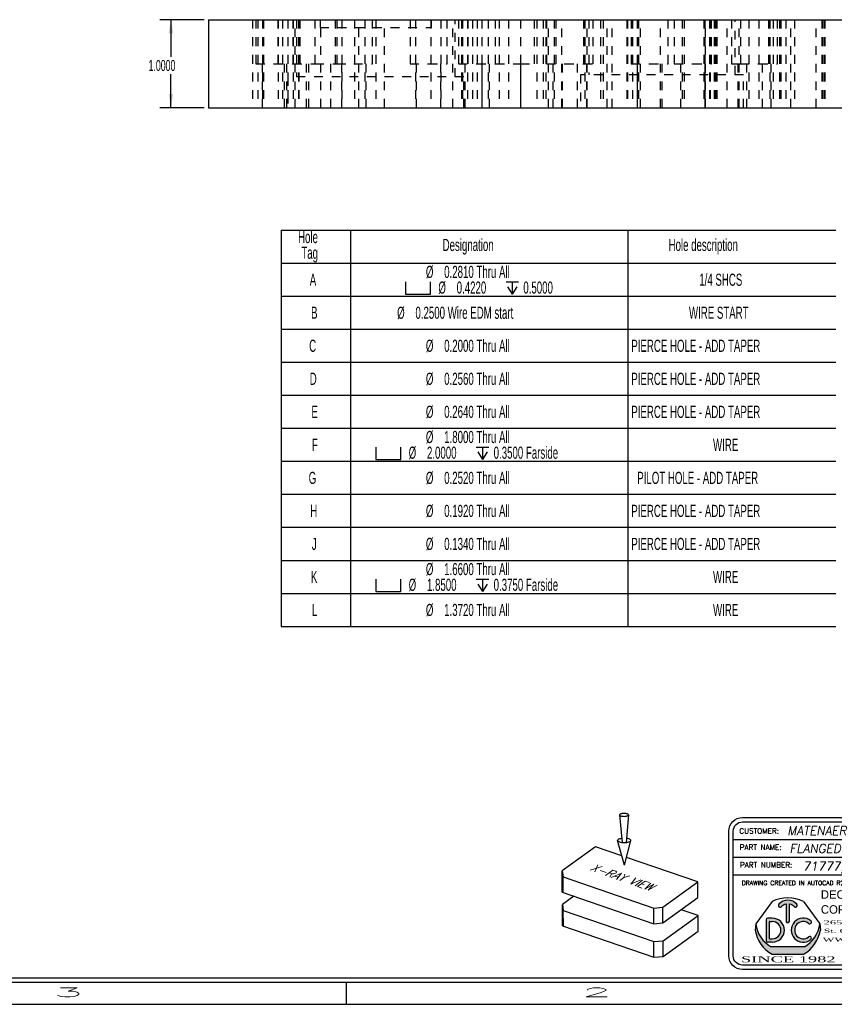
# Model space of a CAD drawing. Header units: inches. Extents: x 220 to 877, y 4 to 174.
# Tile 384 of 656: x 469 to 478, y 38 to 49. Entities that reach past the tile are written whole.
import ezdxf
from ezdxf.enums import TextEntityAlignment as Align

# ---------------------------------------------------------------- set-up
doc = ezdxf.new("R2010")
doc.units = ezdxf.units.IN
doc.header["$LTSCALE"] = 0.5
doc.header["$MEASUREMENT"] = 0
doc.linetypes.add('HIDDEN', pattern=[0.22499999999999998, 0.15, -0.075])
for name, color, linetype in [('BORDER', 7, 'Continuous'), ('DSS-M-S', 53, 'Continuous'), ('DST-M-S', 53, 'Continuous'), ('SID-M-D', 42, 'Continuous'), ('SID-M-H', 4, 'HIDDEN'), ('SID-M-S', 105, 'Continuous')]:
    doc.layers.add(name, color=color, linetype=linetype)
doc.styles.add('DARREN', font='dutchi.ttf')
doc.styles.add('PTI', font='romand.shx', dxfattribs={"oblique": 10})
doc.styles.add('R', font='ROMAND.SHX')
doc.styles.add('ROMANS', font='ROMANS.shx', dxfattribs={"height": 0.125})
doc.styles.add('S', font='romans.shx')
doc.styles.add('SLDTEXTSTYLE0', font='TXT', dxfattribs={"width": 0.5957446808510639})
doc.styles.add('TITTLE', font='vinet.ttf')

# ---------------------------------------------------------------- blocks, each defined once
blk = doc.blocks.new('*U9')
at = {"layer": 'SID-M-S'}
for p, q in [((-34.00000000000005, -0.2500000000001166), (-1.13242748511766e-14, -0.2499999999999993)), ((-34.00000000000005, -0.3000000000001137), (-1.13242748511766e-14, -0.3)), ((-10.99999999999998, -0.3000000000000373), (-10.99999999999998, -0.5500000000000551)), ((-34.00000000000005, -0.550000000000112), (2.886579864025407e-15, -0.55))]:
    blk.add_line(p, q, dxfattribs=at)
at = {"layer": 'SID-M-D', "style": 'R', "width": 4}
for s, p in [('3', (-14.32745556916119, -0.4642842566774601)), ('2', (-8.327455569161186, -0.4642842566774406))]:
    blk.add_text(s, height=0.09999999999, dxfattribs=at).set_placement(p)
blk = doc.blocks.new('JM_TITTLE_BOX_SID')
at = {"layer": 'SID-M-S'}
h = blk.add_hatch(color=5, dxfattribs=at)
edge = h.paths.add_edge_path()
edge.add_arc((-5.986244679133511, 0.4950859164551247), 0.09767006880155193, 101.536958, 138.1897)
edge.add_arc((-6.073603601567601, 0.5732219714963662), 0.01953401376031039, 138.1897, 318.1897, ccw=False)
edge.add_arc((-5.986244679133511, 0.4950859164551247), 0.1367380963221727, 41.810299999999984, 138.1897, ccw=False)
edge.add_arc((-5.898875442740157, 0.5732104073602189), 0.01953401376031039, -138.1439400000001, 41.85608500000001, ccw=False)
edge.add_arc((-5.986244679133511, 0.4950859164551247), 0.09767006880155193, 41.791991, 78.46304)
edge.add_line((-5.966710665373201, 0.5907825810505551), (-5.966710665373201, 0.3974164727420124))
edge.add_arc((-5.986244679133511, 0.3974139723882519), 0.01953401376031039, -180.0073369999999, 0.0073369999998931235, ccw=False)
edge.add_line((-6.005778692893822, 0.3974164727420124), (-6.005778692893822, 0.5907825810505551))
for color, points in [(44, [(-5.616542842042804, 0.293125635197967), (-5.622835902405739, 0.3623491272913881), (-5.622835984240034, 0.3623492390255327, -0.2467035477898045), (-5.799307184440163, 0.1044056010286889), (-6.173182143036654, 0.1044056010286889, -0.2467035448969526), (-6.349653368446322, 0.3623492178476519), (-6.349653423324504, 0.3623491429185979), (-6.355946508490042, 0.2931255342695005, 0.2250527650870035), (-6.164615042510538, 0.01845576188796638), (-5.807874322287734, 0.01845577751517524, 0.2250528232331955)]), (5, [(-5.725074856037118, 0.3987513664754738, 2.079481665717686), (-5.725054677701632, 0.1851290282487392, 0.9974867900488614), (-5.749474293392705, 0.2156248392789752, -2.078486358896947), (-5.749497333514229, 0.3682578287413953, 0.9974776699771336)])]:
    blk.add_hatch(color=color, dxfattribs=at).paths.add_polyline_path(points)
h = blk.add_hatch(color=5, dxfattribs=at)
h.paths.add_polyline_path([(-6.162050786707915, 0.4286702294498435), (-6.212839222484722, 0.4286702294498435, 0.4142135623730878), (-6.232373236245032, 0.4091362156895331), (-6.232373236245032, 0.1747280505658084, 0.4142135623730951), (-6.212839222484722, 0.155194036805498), (-6.162050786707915, 0.155194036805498, 1)])
h.paths.add_polyline_path([(-6.162050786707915, 0.1942620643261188), (-6.190179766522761, 0.1942620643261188, -0.4142135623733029), (-6.193305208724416, 0.1973875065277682), (-6.193305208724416, 0.3864767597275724, -0.4142135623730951), (-6.190179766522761, 0.3896022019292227), (-6.162050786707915, 0.3896022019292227, -1)], flags=16)
for p, q in [((-3.421997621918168, 1.32165344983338), (-3.421997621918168, 1.52165144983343)), ((-6.604933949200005, 1.32165344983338), (0.1049989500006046, 1.32165344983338)), ((-1.409017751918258, 0.9216574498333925), (-1.409017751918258, 1.32165344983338)), ((-6.604933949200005, 1.121655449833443), (0.1049989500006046, 1.121655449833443)), ((-3.766880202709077, 0.9216574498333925), (-3.766880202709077, 1.121655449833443)), ((-2.922002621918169, 0.6716599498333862), (-2.922002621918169, 1.121655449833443)), ((-6.604933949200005, 0.9216574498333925), (0.1049989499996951, 0.9216574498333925)), ((-4.43498749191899, -0.1049989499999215), (-4.43498749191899, 0.9216574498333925)), ((-2.922002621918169, 0.6716599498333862), (-2.922002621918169, 0.9216574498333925)), ((-1.409017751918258, 0.6716599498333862), (-1.409017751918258, 0.9216574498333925)), ((-4.43498749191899, 0.6716599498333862), (0.1049989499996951, 0.6716599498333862)), ((-6.349653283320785, 0.3623490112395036), (-6.355946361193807, 0.2931254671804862)), ((-6.232373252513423, 0.4091362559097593), (-6.232373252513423, 0.1747280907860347)), ((-6.162050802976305, 0.4286702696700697), (-6.212839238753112, 0.4286702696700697)), ((-6.193305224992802, 0.1973875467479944), (-6.193305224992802, 0.3864767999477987)), ((-6.190179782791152, 0.3896022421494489), (-6.162050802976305, 0.3896022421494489)), ((-5.622835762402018, 0.3623490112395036), (-5.616542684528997, 0.2931254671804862)), ((-6.162050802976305, 0.1551940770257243), (-6.212839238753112, 0.1551940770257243)), ((-6.190179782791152, 0.1942621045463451), (-6.162050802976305, 0.1942621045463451)), ((-5.799306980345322, 0.1044056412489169), (-6.17318206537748, 0.1044056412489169))]:
    blk.add_line(p, q, dxfattribs=at)
at = {"layer": 'SID-M-S', "color": 44}
for p, q in [((-6.163350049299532, 0.6167221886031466), (-6.349653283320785, 0.3623490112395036)), ((-5.809139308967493, 0.6167221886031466), (-5.622835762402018, 0.3623490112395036))]:
    blk.add_line(p, q, dxfattribs=at)
at = {"layer": 'SID-M-S', "linetype": 'Continuous'}
blk.add_line((-6.164614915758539, 0.01845566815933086), (-5.807874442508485, 0.01845566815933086), dxfattribs=at)
at = {"layer": 'SID-M-S'}
for points in [[(1.261213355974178e-13, -0.1549984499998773), (-6.499934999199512, -0.1549984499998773, -0.414213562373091), (-6.654933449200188, 1.163513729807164e-13), (-6.654933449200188, 1.416652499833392, -0.4142135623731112), (-6.499934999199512, 1.571650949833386), (1.261213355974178e-13, 1.571650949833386, -0.4142135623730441), (0.1549984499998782, 1.416652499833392), (0.1549984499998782, 1.163513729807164e-13, -0.4142135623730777)], [(1.261213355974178e-13, -0.1049989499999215), (-6.499934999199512, -0.1049989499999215, -0.4142135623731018), (-6.604933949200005, 1.163513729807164e-13), (-6.604933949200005, 1.416652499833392, -0.4142135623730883), (-6.499934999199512, 1.52165144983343), (1.261213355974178e-13, 1.52165144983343, -0.414213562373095), (0.1049989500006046, 1.416652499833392), (0.1049989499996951, 1.163513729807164e-13, -0.414213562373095)]]:
    blk.add_lwpolyline(points, format="xyb", close=True, dxfattribs=at)
for points in [[(-5.913425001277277, 0.5601760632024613, 1), (-5.884326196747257, 0.5862444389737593, 0.4472140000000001), (-6.088163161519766, 0.5862444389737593)], [(-6.059043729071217, 0.5601991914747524, -0.161305), (-6.005778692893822, 0.5907825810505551), (-6.005778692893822, 0.3974164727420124, 1.000128), (-5.966710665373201, 0.3974164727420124), (-5.966710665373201, 0.5907825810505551, -0.161387), (-5.913425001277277, 0.5601760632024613)]]:
    blk.add_lwpolyline(points, format="xyb", dxfattribs=at)
at = {"layer": 'SID-M-S', "color": 44}
blk.add_arc((-5.986244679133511, 0.2684913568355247), 0.3906802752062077, 63.04274999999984, 116.9573, dxfattribs=at)
at = {"layer": 'SID-M-S'}
for centre, radius, start, end in [((-6.073603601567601, 0.5732219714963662), 0.01953401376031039, 138.1896999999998, 318.1897), ((-6.015936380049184, 0.4013226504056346), 0.3359850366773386, 186.6612, 242.0944999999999), ((-6.212839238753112, 0.4091362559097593), 0.01953401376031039, 90.00001999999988, 180), ((-6.190179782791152, 0.3864767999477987), 0.003125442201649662, 90, 180), ((-6.162050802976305, 0.291932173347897), 0.1367380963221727, 270, 90), ((-6.162050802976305, 0.291932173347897), 0.09767006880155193, 270, 90), ((-5.810438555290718, 0.291932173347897), 0.1367380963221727, 51.37019699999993, 308.6138100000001), ((-5.810438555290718, 0.291932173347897), 0.09767006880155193, 51.39486399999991, 308.5955999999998), ((-5.95655297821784, 0.4013226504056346), 0.3359850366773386, 297.9055, 353.3388), ((-5.737324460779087, 0.3835354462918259), 0.01953401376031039, 231.3559519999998, 51.16382900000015), ((-5.970617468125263, 0.3575664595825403), 0.3906802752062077, 189.494, 240.2271), ((-6.00187189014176, 0.3575664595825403), 0.3906802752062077, 299.7728999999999, 350.506), ((-6.212839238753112, 0.1747280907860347), 0.01953401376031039, 180, 270), ((-6.190179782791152, 0.1973875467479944), 0.003125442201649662, 180, 270), ((-5.737302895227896, 0.2003460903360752), 0.01953401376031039, 308.387747, 128.676102)]:
    blk.add_arc(centre, radius, start, end, dxfattribs=at)
blk.add_point((-5.986244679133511, 0.3778818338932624), dxfattribs=at)
at = {"layer": 'SID-M-D'}
for s, height, style, p in [('THIS SHEET CONTAINS:', 0.0599994, 'ROMANS', (-3.346844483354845, 1.398983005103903)), ('CUSTOMER:', 0.0599994, 'ROMANS', (-6.536056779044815, 1.387915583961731)), ('PART NAME:', 0.0599994, 'ROMANS', (-6.532393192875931, 1.203028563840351)), ('DATE:', 0.0599994, 'ROMANS', (-1.336888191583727, 1.184117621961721)), ('PART NUMBER:', 0.0599994, 'ROMANS', (-6.528821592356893, 1.003030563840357)), ('REV:', 0.0599994, 'ROMANS', (-3.690767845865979, 1.003030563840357)), ('SCALE:', 0.0599994, 'ROMANS', (-2.862737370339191, 0.9841196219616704)), ('DWG NO', 0.0599994, 'ROMANS', (-1.336888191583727, 0.9841196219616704)), ('OF', 0.0599994, 'ROMANS', (-0.6304765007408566, 0.9841196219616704)), ('DRAWING CREATED IN AUTOCAD R2K W/DIEMAKER', 0.04999949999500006, 'R', (-6.508079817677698, 0.8033374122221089)), ('WTD JOB #', 0.0599994, 'ROMANS', (-4.381535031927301, 0.7766631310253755)), ('TOOL #', 0.0599994, 'ROMANS', (-2.868550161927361, 0.7766631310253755)), ('JOB #', 0.0599994, 'ROMANS', (-1.35556529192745, 0.7766631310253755)), ('BUILT BY:', 0.0599994, 'ROMANS', (-4.363988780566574, 0.5573605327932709))]:
    blk.add_text(s, height=height, dxfattribs=dict(at, style=style)).set_placement(p)
at = {"layer": 'SID-M-D', "style": 'PTI', "oblique": 10}
for tag, p in [('CUSTOMER', (-5.990553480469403, 1.371591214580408)), ('DIEDATAINFO', (-2.18746001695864, 1.371591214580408)), ('PARTDESCRIPTION', (-5.966376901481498, 1.169693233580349)), ('00-00-00', (-1.009105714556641, 1.167793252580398)), ('PARTNUMBER', (-5.81595049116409, 0.9696952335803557)), ('REV', (-3.360356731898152, 0.9696952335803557)), ('SCALE', (-2.520436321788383, 0.9677952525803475)), ('SH', (-0.8571950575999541, 0.9677952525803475)), ('SHX', (-0.4057438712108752, 0.9677952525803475)), ('WTD', (-3.839149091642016, 0.7480887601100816)), ('TOOL', (-2.472915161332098, 0.7480887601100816)), ('JOB', (-0.9225366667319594, 0.7480887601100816))]:
    blk.add_attdef(tag, p, '', height=0.09999900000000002, dxfattribs=at)
blk.add_attdef('BUILT', text='', height=0.2499630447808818, dxfattribs=at).set_placement((-2.336101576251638, 0.2076912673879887), align=Align.CENTER)
at = {"layer": 'SID-M-S', "color": 44, "style": 'TITTLE'}
for s, p in [('DEC', (-5.610695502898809, 0.6488078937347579)), ('TOOL', (-5.116590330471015, 0.6488078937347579)), ('CORP.', (-5.610695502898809, 0.4791041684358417))]:
    blk.add_text(s, height=0.09613037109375, dxfattribs=at).set_placement(p)
at = {"layer": 'SID-M-S', "color": 44, "style": 'DARREN'}
for s, height, width, p in [('2651 Dukane Drive', 0.04671936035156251, 2, (-5.579307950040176, 0.356817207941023)), ('St. Charles, IL. 60174', 0.04671936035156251, 1.9, (-5.577648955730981, 0.2612505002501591)), ('WWW.DecTool.Com', 0.04671936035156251, 2, (-5.590066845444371, 0.1603595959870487)), ('SINCE 1982', 0.06921386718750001, 2, (-6.517871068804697, -0.07335393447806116))]:
    blk.add_text(s, height=height, dxfattribs=dict(at, width=width)).set_placement(p)
blk = doc.blocks.new('DMBLK003')
at = {"layer": 'DSS-M-S', "color": 7}
for p, q in [((-2.257677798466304, 3.372395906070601), (-2.197527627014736, 2.743365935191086)), ((-2.052454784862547, 3.373592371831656), (-2.105266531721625, 2.743903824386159)), ((-2.148400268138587, 2.229608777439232), (-2.302836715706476, 2.792818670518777)), ((-2.148400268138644, 2.229608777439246), (-2.000541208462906, 2.794581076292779)), ((-2.803260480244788, 2.648749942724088), (-3.561599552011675, 2.100536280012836)), ((-2.207174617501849, 2.443951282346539), (-2.803260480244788, 2.648749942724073)), ((-0.4799575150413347, 1.850527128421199), (-2.101781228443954, 2.407741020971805)), ((-3.558772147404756, 1.615567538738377), (-3.561599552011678, 2.100536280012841)), ((-3.561599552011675, 2.100536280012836), (-3.541300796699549, 1.963918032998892)), ((-3.541300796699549, 1.963918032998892), (-1.482980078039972, 1.256735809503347)), ((-3.539230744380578, 1.608853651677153), (-3.541300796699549, 1.963918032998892)), ((-1.274181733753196, 1.276371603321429), (-0.4799575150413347, 1.850527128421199)), ((-0.4778874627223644, 1.495462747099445), (-0.4799575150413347, 1.850527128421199)), ((-3.558772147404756, 1.615567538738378), (-1.480910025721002, 0.9016714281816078)), ((-3.297832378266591, 1.525915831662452), (-3.557156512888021, 1.338446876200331)), ((-1.272111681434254, 0.9213072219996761), (-0.4778874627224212, 1.495462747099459)), ((-3.554329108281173, 0.8534781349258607), (-3.557156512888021, 1.338446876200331)), ((-3.557156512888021, 1.338446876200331), (-3.536857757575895, 1.20182862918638)), ((-3.536857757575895, 1.20182862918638), (-1.478537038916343, 0.4946464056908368)), ((-3.534787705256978, 0.8467642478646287), (-3.536857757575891, 1.201828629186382)), ((-1.482980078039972, 1.256735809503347), (-1.274181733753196, 1.276371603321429)), ((-1.48091002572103, 0.9016714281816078), (-1.482980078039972, 1.256735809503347)), ((-1.272111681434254, 0.9213072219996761), (-1.274181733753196, 1.276371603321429)), ((-0.4755144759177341, 1.088437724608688), (-0.8587735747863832, 1.220114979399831)), ((-1.48091002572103, 0.9016714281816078), (-1.272111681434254, 0.9213072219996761)), ((-1.269738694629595, 0.5142821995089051), (-0.4755144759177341, 1.088437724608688)), ((-0.4734444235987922, 0.7333733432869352), (-0.4755144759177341, 1.088437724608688)), ((-3.554329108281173, 0.8534781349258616), (-1.476466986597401, 0.1395820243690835)), ((-1.267668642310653, 0.1592178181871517), (-0.4734444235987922, 0.7333733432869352)), ((-1.478537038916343, 0.4946464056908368), (-1.269738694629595, 0.5142821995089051)), ((-1.476466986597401, 0.1395820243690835), (-1.478537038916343, 0.4946464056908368)), ((-1.267668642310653, 0.1592178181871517), (-1.269738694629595, 0.5142821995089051)), ((-1.476466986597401, 0.1395820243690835), (-1.267668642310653, 0.1592178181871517))]:
    blk.add_line(p, q, dxfattribs=at)
blk.add_lwpolyline([(-2.257677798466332, 3.372395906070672, 0.233276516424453), (-2.252722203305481, 3.362498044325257, 0.08686546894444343), (-2.227461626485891, 3.349508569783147, 0.04420464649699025), (-2.196912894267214, 3.342891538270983, 0.03270883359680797), (-2.154782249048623, 3.340379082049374, 0.03270883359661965), (-2.112683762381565, 3.343382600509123, 0.04420464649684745), (-2.082214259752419, 3.350355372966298, 0.08686546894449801), (-2.057106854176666, 3.363638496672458, 0.2332765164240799), (-2.052267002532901, 3.37359346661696, 0.2332765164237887), (-2.057222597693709, 3.383491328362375, 0.0868654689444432), (-2.082483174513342, 3.396480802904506, 0.04420464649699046), (-2.113031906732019, 3.403097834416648, 0.03270883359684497), (-2.15516255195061, 3.405610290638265, 0.03270883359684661), (-2.19726103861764, 3.402606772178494, 0.04420464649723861), (-2.227730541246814, 3.395633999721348, 0.08686546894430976), (-2.252837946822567, 3.382350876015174, 0.2332765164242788)], format="xyb", close=True, dxfattribs=at)
for points in [[(-2.206598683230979, 2.838227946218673, 0.003885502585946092), (-2.213923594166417, 2.837278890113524, 0.04420464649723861), (-2.258764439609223, 2.827017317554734, 0.08686546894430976), (-2.295714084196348, 2.807469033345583, 0.2332765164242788), (-2.302836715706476, 2.79281867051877, 0.233276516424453)], [(-2.302836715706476, 2.79281867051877, 0.233276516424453), (-2.295543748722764, 2.778252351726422, 0.08686546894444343), (-2.258368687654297, 2.759136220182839, 0.04420464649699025), (-2.213411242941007, 2.749398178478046, 0.03270883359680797), (-2.151409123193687, 2.745700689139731, 0.03270883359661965), (-2.089454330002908, 2.750120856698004, 0.04420464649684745), (-2.044613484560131, 2.760382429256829, 0.08686546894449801), (-2.00766383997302, 2.77993071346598, 0.2332765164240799), (-2.000541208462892, 2.794581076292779, 0.2332765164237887), (-2.00783417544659, 2.809147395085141, 0.0868654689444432), (-2.045009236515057, 2.828263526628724, 0.04420464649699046), (-2.089966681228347, 2.838001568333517, 0.003885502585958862), (-2.097302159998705, 2.838865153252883, 0.03270883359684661)]]:
    blk.add_lwpolyline(points, format="xyb", dxfattribs=at)
at = {"layer": 'BORDER', "color": 2, "extrusion": (-0.005048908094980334, 0.8660106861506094, 0.4999999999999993), "style": 'S', "width": 0.7}
blk.add_text('X-RAY VIEW', height=0.3, rotation=145.0000000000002, dxfattribs=at).set_placement((2.935829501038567, -0.2807326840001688, 2.307999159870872))
blk = doc.blocks.new('SW_SYMBOL_HOLE_SPOT')
at = {"layer": 'SID-M-D', "color": 0}
for p, q in [((0, 34.44881889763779), (0, 2.952755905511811)), ((62.99212598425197, 2.952755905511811), (62.99212598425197, 34.44881889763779)), ((0, 2.952755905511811), (62.99212598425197, 2.952755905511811))]:
    blk.add_line(p, q, dxfattribs=at)
blk = doc.blocks.new('SW_SYMBOL_HOLE_DEPTH')
at = {"layer": 'SID-M-D', "color": 0}
for p, q in [((0, 34.44881889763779), (31.49606299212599, 34.44881889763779)), ((15.74803149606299, 34.44881889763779), (15.74803149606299, 2.952755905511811)), ((3.937007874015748, 21.8503937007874), (15.74803149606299, 2.952755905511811)), ((27.55905511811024, 21.8503937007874), (15.74803149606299, 2.952755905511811))]:
    blk.add_line(p, q, dxfattribs=at)

msp = doc.modelspace()

# ---------------------------------------------------------------- linework, layer by layer
at = {"layer": 'SID-M-D'}
for p, q in [((471.237798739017, 48.93276687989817), (470.7371688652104, 48.93276687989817)), ((470.8621688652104, 48.93276687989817), (470.8621688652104, 48.51255455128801)), ((470.8621688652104, 47.93276687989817), (470.8621688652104, 48.31411704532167)), ((471.237798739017, 47.93276687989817), (470.7371688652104, 47.93276687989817))]:
    msp.add_line(p, q, dxfattribs=at)
at = {"layer": 'SID-M-D', "color": 0}
for p, q in [((472.1126513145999, 46.54314313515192), (472.1126513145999, 46.16814313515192)), ((472.1126513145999, 46.54314313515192), (472.9000528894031, 46.54314313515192)), ((472.9000528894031, 46.54314313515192), (472.9000528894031, 46.16814313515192)), ((472.9000528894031, 46.54314313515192), (476.0496591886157, 46.54314313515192)), ((476.0496591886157, 46.54314313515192), (476.0496591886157, 46.16814313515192)), ((476.0496591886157, 46.54314313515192), (478.4118639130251, 46.54314313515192)), ((472.1126513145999, 46.16814313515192), (472.9000528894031, 46.16814313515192)), ((472.1126513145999, 46.16814313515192), (472.1126513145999, 45.79314313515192)), ((472.9000528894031, 46.16814313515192), (476.0496591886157, 46.16814313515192)), ((472.9000528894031, 46.16814313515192), (472.9000528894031, 45.79314313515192)), ((476.0496591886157, 46.16814313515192), (478.4118639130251, 46.16814313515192)), ((476.0496591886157, 46.16814313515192), (476.0496591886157, 45.79314313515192)), ((472.1126513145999, 45.79314313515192), (472.1126513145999, 45.41814313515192)), ((472.1126513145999, 45.79314313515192), (472.9000528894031, 45.79314313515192)), ((472.9000528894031, 45.79314313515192), (472.9000528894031, 45.41814313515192)), ((472.9000528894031, 45.79314313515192), (476.0496591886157, 45.79314313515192)), ((476.0496591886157, 45.79314313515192), (476.0496591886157, 45.41814313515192)), ((476.0496591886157, 45.79314313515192), (478.4118639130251, 45.79314313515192)), ((472.1126513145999, 45.41814313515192), (472.1126513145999, 45.04314313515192)), ((472.1126513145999, 45.41814313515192), (472.9000528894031, 45.41814313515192)), ((472.9000528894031, 45.41814313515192), (472.9000528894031, 45.04314313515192)), ((472.9000528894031, 45.41814313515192), (476.0496591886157, 45.41814313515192)), ((476.0496591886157, 45.41814313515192), (476.0496591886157, 45.04314313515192)), ((476.0496591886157, 45.41814313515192), (478.4118639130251, 45.41814313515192)), ((472.1126513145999, 45.04314313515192), (472.1126513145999, 44.66814313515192)), ((472.1126513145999, 45.04314313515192), (472.9000528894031, 45.04314313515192)), ((472.9000528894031, 45.04314313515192), (472.9000528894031, 44.66814313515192)), ((472.9000528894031, 45.04314313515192), (476.0496591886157, 45.04314313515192)), ((476.0496591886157, 45.04314313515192), (476.0496591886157, 44.66814313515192)), ((476.0496591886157, 45.04314313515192), (478.4118639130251, 45.04314313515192)), ((472.1126513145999, 44.66814313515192), (472.1126513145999, 44.29314313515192)), ((472.1126513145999, 44.66814313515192), (472.9000528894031, 44.66814313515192)), ((472.9000528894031, 44.66814313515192), (472.9000528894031, 44.29314313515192)), ((472.9000528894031, 44.66814313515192), (476.0496591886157, 44.66814313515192)), ((476.0496591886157, 44.66814313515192), (476.0496591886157, 44.29314313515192)), ((476.0496591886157, 44.66814313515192), (478.4118639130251, 44.66814313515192)), ((472.1126513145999, 44.29314313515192), (472.1126513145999, 43.91814313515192)), ((472.1126513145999, 44.29314313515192), (472.9000528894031, 44.29314313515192)), ((472.9000528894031, 44.29314313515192), (472.9000528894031, 43.91814313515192)), ((472.9000528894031, 44.29314313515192), (476.0496591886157, 44.29314313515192)), ((476.0496591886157, 44.29314313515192), (476.0496591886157, 43.91814313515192)), ((476.0496591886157, 44.29314313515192), (478.4118639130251, 44.29314313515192)), ((472.1126513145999, 43.91814313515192), (472.1126513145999, 43.54314313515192)), ((472.1126513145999, 43.91814313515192), (472.9000528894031, 43.91814313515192)), ((472.9000528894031, 43.91814313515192), (472.9000528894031, 43.54314313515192)), ((472.9000528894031, 43.91814313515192), (476.0496591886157, 43.91814313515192)), ((476.0496591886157, 43.91814313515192), (476.0496591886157, 43.54314313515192)), ((476.0496591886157, 43.91814313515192), (478.4118639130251, 43.91814313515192)), ((472.1126513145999, 43.54314313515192), (472.1126513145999, 43.16814313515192)), ((472.1126513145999, 43.54314313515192), (472.9000528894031, 43.54314313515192)), ((472.9000528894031, 43.54314313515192), (472.9000528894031, 43.16814313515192)), ((472.9000528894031, 43.54314313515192), (476.0496591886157, 43.54314313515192)), ((476.0496591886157, 43.54314313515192), (476.0496591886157, 43.16814313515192)), ((476.0496591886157, 43.54314313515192), (478.4118639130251, 43.54314313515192)), ((472.1126513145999, 43.16814313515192), (472.1126513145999, 42.79314313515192)), ((472.1126513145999, 43.16814313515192), (472.9000528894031, 43.16814313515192)), ((472.9000528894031, 43.16814313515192), (472.9000528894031, 42.79314313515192)), ((472.9000528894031, 43.16814313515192), (476.0496591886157, 43.16814313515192)), ((476.0496591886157, 43.16814313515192), (476.0496591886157, 42.79314313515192)), ((476.0496591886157, 43.16814313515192), (478.4118639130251, 43.16814313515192)), ((472.1126513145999, 42.79314313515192), (472.1126513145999, 42.41814313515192)), ((472.1126513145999, 42.79314313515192), (472.9000528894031, 42.79314313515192)), ((472.9000528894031, 42.79314313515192), (472.9000528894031, 42.41814313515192)), ((472.9000528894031, 42.79314313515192), (476.0496591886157, 42.79314313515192)), ((476.0496591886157, 42.79314313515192), (476.0496591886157, 42.41814313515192)), ((476.0496591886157, 42.79314313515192), (478.4118639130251, 42.79314313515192)), ((472.1126513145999, 42.41814313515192), (472.1126513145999, 42.04314313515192)), ((472.1126513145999, 42.41814313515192), (472.9000528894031, 42.41814313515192)), ((472.9000528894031, 42.41814313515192), (472.9000528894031, 42.04314313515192)), ((472.9000528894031, 42.41814313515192), (476.0496591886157, 42.41814313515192)), ((476.0496591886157, 42.41814313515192), (476.0496591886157, 42.04314313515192)), ((476.0496591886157, 42.41814313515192), (478.4118639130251, 42.41814313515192)), ((472.1126513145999, 42.04314313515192), (472.9000528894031, 42.04314313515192)), ((472.9000528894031, 42.04314313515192), (476.0496591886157, 42.04314313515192)), ((476.0496591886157, 42.04314313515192), (478.4118639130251, 42.04314313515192))]:
    msp.add_line(p, q, dxfattribs=at)
at = {"layer": 'SID-M-D'}
for points in [[(470.8621688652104, 48.93276687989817), (470.8361688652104, 48.77676687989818), (470.8881688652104, 48.77676687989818)], [(470.8621688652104, 47.93276687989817), (470.8881688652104, 48.08876687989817), (470.8361688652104, 48.08876687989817)]]:
    msp.add_solid(points, dxfattribs=at)
at = {"layer": 'SID-M-H'}
for p, q in [((471.7875413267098, 48.93276687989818), (471.7875413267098, 47.93276687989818)), ((471.7875413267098, 48.93276687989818), (471.7875413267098, 47.93276687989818)), ((471.7877593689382, 48.93276687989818), (471.7877593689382, 47.93276687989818)), ((471.7877593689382, 48.93276687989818), (471.7877593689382, 47.93276687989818)), ((471.787798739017, 48.93276687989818), (471.787798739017, 47.93276687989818)), ((471.787798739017, 48.93276687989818), (471.787798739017, 47.93276687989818)), ((471.826798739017, 48.93276687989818), (471.826798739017, 48.43276687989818)), ((471.8477593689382, 48.93276687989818), (471.8477593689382, 47.93276687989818)), ((471.8477593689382, 48.93276687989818), (471.8477593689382, 47.93276687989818)), ((471.8477593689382, 48.93276687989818), (471.8477593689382, 47.93276687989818)), ((471.8477593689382, 48.93276687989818), (471.8477593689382, 47.93276687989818)), ((471.9027593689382, 48.93276687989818), (471.9027593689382, 47.93276687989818)), ((471.9027593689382, 48.93276687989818), (471.9027593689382, 47.93276687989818)), ((471.9127593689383, 48.93276687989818), (471.9127593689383, 47.93276687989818)), ((471.9127593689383, 48.93276687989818), (471.9127593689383, 47.93276687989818)), ((471.912798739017, 48.93276687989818), (471.912798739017, 47.93276687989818)), ((471.912798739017, 48.93276687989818), (471.912798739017, 47.93276687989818)), ((471.912798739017, 48.93276687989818), (471.912798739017, 47.93276687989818)), ((471.912798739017, 48.93276687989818), (471.912798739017, 47.93276687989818)), ((472.0767593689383, 48.93276687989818), (472.0767593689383, 48.43276687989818)), ((472.0809168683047, 48.93276687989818), (472.0809168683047, 47.93276687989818)), ((472.1306015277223, 48.93276687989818), (472.1306015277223, 47.93276687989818)), ((472.1306015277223, 48.93276687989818), (472.1306015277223, 47.93276687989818)), ((472.1876806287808, 48.93276687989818), (472.1876806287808, 47.93276687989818)), ((472.1876806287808, 48.93276687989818), (472.1876806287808, 47.93276687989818)), ((472.248798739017, 48.43276687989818), (472.248798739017, 48.93276687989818)), ((472.2501806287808, 48.93276687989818), (472.2501806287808, 47.93276687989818)), ((472.2501806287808, 48.93276687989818), (472.2501806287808, 47.93276687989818)), ((472.2729168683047, 47.93276687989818), (472.2729168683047, 48.93276687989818)), ((472.287798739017, 48.93276687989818), (472.287798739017, 48.28276687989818)), ((472.3096806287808, 48.93276687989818), (472.3096806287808, 47.93276687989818)), ((472.311798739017, 48.93276687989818), (472.311798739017, 47.93276687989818)), ((472.3126806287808, 48.93276687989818), (472.3126806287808, 47.93276687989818)), ((472.3126806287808, 48.93276687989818), (472.3126806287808, 47.93276687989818)), ((472.3265413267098, 48.93276687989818), (472.3265413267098, 48.43276687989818)), ((472.4987593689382, 48.43276687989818), (472.4987593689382, 48.93276687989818)), ((472.5553432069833, 48.93276687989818), (472.5553432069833, 48.84276687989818)), ((472.563798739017, 47.93276687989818), (472.563798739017, 48.93276687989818)), ((472.5656806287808, 47.93276687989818), (472.5656806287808, 48.93276687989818)), ((472.7266806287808, 48.93276687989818), (472.7266806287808, 48.43276687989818)), ((472.7485413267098, 48.43276687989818), (472.7485413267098, 48.93276687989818)), ((472.8021657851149, 48.93276687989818), (472.8021657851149, 47.93276687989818)), ((472.9444811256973, 48.93276687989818), (472.9444811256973, 47.93276687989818)), ((472.9444811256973, 48.93276687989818), (472.9444811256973, 47.93276687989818)), ((472.9941657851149, 47.93276687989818), (472.9941657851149, 48.93276687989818)), ((473.0626806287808, 48.93276687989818), (473.0626806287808, 47.93276687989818)), ((473.0626806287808, 48.93276687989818), (473.0626806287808, 47.93276687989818)), ((473.0626806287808, 48.93276687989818), (473.0626806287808, 47.93276687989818)), ((473.0626806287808, 48.93276687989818), (473.0626806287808, 47.93276687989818)), ((473.1486806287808, 48.43276687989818), (473.1486806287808, 48.93276687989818)), ((473.1876806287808, 48.93276687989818), (473.1876806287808, 47.93276687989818)), ((473.1876806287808, 48.93276687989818), (473.1876806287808, 47.93276687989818)), ((473.2875413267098, 47.93276687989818), (473.2875413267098, 48.93276687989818)), ((473.2875413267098, 47.93276687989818), (473.2875413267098, 48.93276687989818)), ((473.5767593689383, 48.93276687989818), (473.5767593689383, 48.43276687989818)), ((473.6381136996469, 48.93276687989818), (473.6381136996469, 47.93276687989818)), ((473.6381136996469, 48.93276687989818), (473.6381136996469, 47.93276687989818)), ((473.811798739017, 48.93276687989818), (473.811798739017, 47.93276687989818)), ((473.8202542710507, 48.84276687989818), (473.8202542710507, 48.93276687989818)), ((473.9271136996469, 48.93276687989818), (473.9271136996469, 47.93276687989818)), ((473.9987593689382, 48.43276687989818), (473.9987593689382, 48.93276687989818)), ((474.063798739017, 47.93276687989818), (474.063798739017, 48.93276687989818)), ((474.087798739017, 48.28276687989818), (474.087798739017, 48.93276687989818)), ((474.126798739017, 48.93276687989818), (474.126798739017, 48.43276687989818)), ((474.1627593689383, 48.93276687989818), (474.1627593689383, 47.93276687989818)), ((474.1627593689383, 48.93276687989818), (474.1627593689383, 47.93276687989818)), ((474.1727593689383, 48.93276687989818), (474.1727593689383, 47.93276687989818)), ((474.1727593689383, 48.93276687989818), (474.1727593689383, 47.93276687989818)), ((474.2277593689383, 48.93276687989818), (474.2277593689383, 47.93276687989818)), ((474.2277593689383, 48.93276687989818), (474.2277593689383, 47.93276687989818)), ((474.2277593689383, 48.93276687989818), (474.2277593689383, 47.93276687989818)), ((474.2277593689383, 48.93276687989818), (474.2277593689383, 47.93276687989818)), ((474.2381136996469, 48.43276687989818), (474.2381136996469, 48.93276687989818)), ((474.2877593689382, 48.93276687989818), (474.2877593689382, 47.93276687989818)), ((474.2877593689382, 48.93276687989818), (474.2877593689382, 47.93276687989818)), ((474.337798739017, 48.93276687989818), (474.337798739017, 47.93276687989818)), ((474.337798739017, 48.93276687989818), (474.337798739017, 47.93276687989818)), ((474.3937395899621, 48.93276687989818), (474.3937395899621, 47.93276687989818)), ((474.462798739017, 48.93276687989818), (474.462798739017, 47.93276687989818)), ((474.462798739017, 48.93276687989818), (474.462798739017, 47.93276687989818)), ((474.548798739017, 48.43276687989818), (474.548798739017, 48.93276687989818)), ((474.587798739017, 48.93276687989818), (474.587798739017, 47.93276687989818)), ((474.587798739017, 48.93276687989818), (474.587798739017, 47.93276687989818)), ((474.6940192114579, 48.93276687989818), (474.6940192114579, 47.93276687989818)), ((474.6940192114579, 48.93276687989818), (474.6940192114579, 47.93276687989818)), ((474.8324878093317, 48.93276687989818), (474.8324878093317, 47.93276687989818)), ((474.9881136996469, 48.43276687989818), (474.9881136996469, 48.93276687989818)), ((475.0163947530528, 48.93276687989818), (475.0163947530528, 47.93276687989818)), ((475.0877593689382, 48.93276687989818), (475.0877593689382, 47.93276687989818)), ((475.0877593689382, 48.93276687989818), (475.0877593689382, 47.93276687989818)), ((475.1171017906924, 48.93276687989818), (475.1171017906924, 47.93276687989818)), ((475.1171017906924, 48.93276687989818), (475.1171017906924, 47.93276687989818)), ((475.1267593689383, 48.93276687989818), (475.1267593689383, 48.43276687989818)), ((475.1503947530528, 47.93276687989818), (475.1503947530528, 48.93276687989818)), ((475.2127593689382, 48.93276687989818), (475.2127593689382, 47.93276687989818)), ((475.2127593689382, 48.93276687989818), (475.2127593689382, 47.93276687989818)), ((475.2127593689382, 48.93276687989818), (475.2127593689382, 47.93276687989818)), ((475.2127593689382, 48.93276687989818), (475.2127593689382, 47.93276687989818)), ((475.2330192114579, 48.93276687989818), (475.2330192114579, 48.43276687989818)), ((475.2991136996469, 47.93276687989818), (475.2991136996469, 48.93276687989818)), ((475.5487593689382, 48.43276687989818), (475.5487593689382, 48.93276687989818)), ((475.5617593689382, 48.93276687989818), (475.5617593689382, 47.93276687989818)), ((475.5881136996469, 47.93276687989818), (475.5881136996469, 48.93276687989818)), ((475.5881136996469, 47.93276687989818), (475.5881136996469, 48.93276687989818)), ((475.6077593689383, 48.93276687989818), (475.6077593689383, 48.30776687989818)), ((475.655019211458, 48.43276687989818), (475.655019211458, 48.93276687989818)), ((475.7376436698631, 48.93276687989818), (475.7376436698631, 47.93276687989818)), ((475.7709366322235, 48.93276687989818), (475.7709366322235, 47.93276687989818)), ((475.7709366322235, 48.93276687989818), (475.7709366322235, 47.93276687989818)), ((475.8137593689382, 47.93276687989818), (475.8137593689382, 48.93276687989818)), ((475.8716436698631, 47.93276687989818), (475.8716436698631, 48.93276687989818)), ((476.0382318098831, 48.93276687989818), (476.0382318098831, 47.93276687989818)), ((476.0382318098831, 48.93276687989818), (476.0382318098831, 47.93276687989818)), ((476.0473656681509, 48.93276687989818), (476.0473656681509, 47.93276687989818)), ((476.0473656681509, 48.93276687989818), (476.0473656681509, 47.93276687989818)), ((476.0863656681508, 48.93276687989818), (476.0863656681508, 48.43276687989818)), ((476.1007318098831, 48.93276687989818), (476.1007318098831, 47.93276687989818)), ((476.1007318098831, 48.93276687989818), (476.1007318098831, 47.93276687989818)), ((476.1562318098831, 48.93276687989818), (476.1562318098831, 47.93276687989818)), ((476.1632318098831, 48.93276687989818), (476.1632318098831, 47.93276687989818)), ((476.1632318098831, 48.93276687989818), (476.1632318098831, 47.93276687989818)), ((476.1723656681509, 48.93276687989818), (476.1723656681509, 47.93276687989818)), ((476.1723656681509, 48.93276687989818), (476.1723656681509, 47.93276687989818)), ((476.1723656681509, 48.93276687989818), (476.1723656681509, 47.93276687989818)), ((476.1723656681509, 48.93276687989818), (476.1723656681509, 47.93276687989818)), ((476.1940192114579, 47.93276687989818), (476.1940192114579, 48.93276687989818)), ((476.1940192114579, 47.93276687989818), (476.1940192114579, 48.93276687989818)), ((476.4202318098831, 47.93276687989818), (476.4202318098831, 48.93276687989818)), ((476.5083656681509, 48.43276687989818), (476.5083656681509, 48.93276687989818)), ((476.5772318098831, 48.93276687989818), (476.5772318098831, 48.43276687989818)), ((476.6653656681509, 48.93276687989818), (476.6653656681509, 47.93276687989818)), ((476.6880925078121, 48.93276687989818), (476.6880925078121, 47.93276687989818)), ((476.6880925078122, 48.93276687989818), (476.6880925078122, 47.93276687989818)), ((476.9132318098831, 48.93276687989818), (476.9132318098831, 47.93276687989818)), ((476.9132318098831, 48.93276687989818), (476.9132318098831, 47.93276687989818)), ((476.9132318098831, 48.93276687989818), (476.9132318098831, 47.93276687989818)), ((476.9132318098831, 48.93276687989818), (476.9132318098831, 47.93276687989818)), ((476.9223656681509, 48.93276687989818), (476.9223656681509, 47.93276687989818)), ((476.9223656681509, 48.93276687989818), (476.9223656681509, 47.93276687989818)), ((476.9293656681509, 47.93276687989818), (476.9293656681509, 48.93276687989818)), ((476.977468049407, 48.93276687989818), (476.977468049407, 47.93276687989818)), ((476.9848656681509, 48.93276687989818), (476.9848656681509, 47.93276687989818)), ((476.9848656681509, 48.93276687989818), (476.9848656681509, 47.93276687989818)), ((476.9992318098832, 48.43276687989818), (476.9992318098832, 48.93276687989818)), ((477.0311527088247, 48.93276687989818), (477.0311527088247, 47.93276687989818)), ((477.0311527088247, 48.93276687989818), (477.0311527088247, 47.93276687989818)), ((477.0382318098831, 48.93276687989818), (477.0382318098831, 47.93276687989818)), ((477.0382318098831, 48.93276687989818), (477.0382318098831, 47.93276687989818)), ((477.0473656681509, 48.93276687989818), (477.0473656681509, 47.93276687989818)), ((477.0473656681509, 48.93276687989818), (477.0473656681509, 47.93276687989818)), ((477.0617593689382, 48.93276687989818), (477.0617593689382, 47.93276687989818)), ((477.177468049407, 47.93276687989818), (477.177468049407, 48.93276687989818)), ((477.2270925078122, 48.93276687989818), (477.2270925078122, 48.43276687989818)), ((477.2677593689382, 48.30776687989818), (477.2677593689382, 48.93276687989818)), ((477.3137593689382, 47.93276687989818), (477.3137593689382, 48.93276687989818)), ((477.3267593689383, 48.93276687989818), (477.3267593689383, 48.43276687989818)), ((477.4223656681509, 48.93276687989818), (477.4223656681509, 47.93276687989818)), ((477.5377593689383, 48.93276687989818), (477.5377593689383, 47.93276687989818)), ((477.5377593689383, 48.93276687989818), (477.5377593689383, 47.93276687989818)), ((477.6490925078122, 48.43276687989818), (477.6490925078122, 48.93276687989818)), ((477.6627593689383, 48.93276687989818), (477.6627593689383, 47.93276687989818)), ((477.6627593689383, 48.93276687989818), (477.6627593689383, 47.93276687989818)), ((477.6987169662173, 48.93276687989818), (477.6987169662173, 47.93276687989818)), ((477.7487593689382, 48.43276687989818), (477.7487593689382, 48.93276687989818)), ((477.7723656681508, 48.93276687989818), (477.7723656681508, 47.93276687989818)), ((477.7877593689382, 48.93276687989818), (477.7877593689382, 47.93276687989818)), ((477.7877593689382, 48.93276687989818), (477.7877593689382, 47.93276687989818)), ((477.8450323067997, 48.93276687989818), (477.8450323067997, 47.93276687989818)), ((477.8450323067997, 48.93276687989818), (477.8450323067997, 47.93276687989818)), ((477.8987169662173, 47.93276687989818), (477.8987169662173, 48.93276687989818)), ((477.9404153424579, 48.93276687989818), (477.9404153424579, 47.93276687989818)), ((477.9404153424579, 48.93276687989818), (477.9404153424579, 47.93276687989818)), ((478.1880925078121, 47.93276687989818), (478.1880925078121, 48.93276687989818)), ((478.1880925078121, 47.93276687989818), (478.1880925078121, 48.93276687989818)), ((478.2519719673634, 48.93276687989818), (478.2519719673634, 47.93276687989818)), ((478.2519719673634, 48.93276687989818), (478.2519719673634, 47.93276687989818)), ((478.2627908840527, 48.93276687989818), (478.2627908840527, 47.93276687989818)), ((478.2834755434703, 48.93276687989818), (478.2834755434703, 47.93276687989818)), ((478.2834755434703, 48.93276687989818), (478.2834755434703, 47.93276687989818)), ((478.2876018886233, 48.93276687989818), (478.2876018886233, 47.93276687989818)), ((478.2876018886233, 48.93276687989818), (478.2876018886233, 47.93276687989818)), ((472.5553432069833, 48.84276687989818), (473.8202542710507, 48.84276687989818)), ((471.826798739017, 48.43276687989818), (472.037798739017, 48.43276687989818)), ((471.897298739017, 48.43276687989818), (471.897298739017, 47.93276687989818)), ((472.037798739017, 48.43276687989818), (472.248798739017, 48.43276687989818)), ((472.1472593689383, 48.43276687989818), (472.1472593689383, 47.93276687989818)), ((472.178298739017, 47.93276687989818), (472.178298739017, 48.43276687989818)), ((472.248798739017, 48.43276687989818), (472.4987593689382, 48.43276687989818)), ((472.3970413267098, 48.43276687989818), (472.3970413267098, 47.93276687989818)), ((472.4282593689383, 47.93276687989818), (472.4282593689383, 48.43276687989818)), ((472.4987593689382, 48.43276687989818), (472.7485413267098, 48.43276687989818)), ((472.6780413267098, 47.93276687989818), (472.6780413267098, 48.43276687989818)), ((472.7485413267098, 48.43276687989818), (472.9376806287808, 48.43276687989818)), ((472.7971806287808, 48.43276687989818), (472.7971806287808, 47.93276687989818)), ((472.9376806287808, 48.43276687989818), (473.1486806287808, 48.43276687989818)), ((473.0781806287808, 47.93276687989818), (473.0781806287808, 48.43276687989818)), ((473.5767593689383, 48.43276687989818), (473.7877593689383, 48.43276687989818)), ((473.6472593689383, 48.43276687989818), (473.6472593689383, 47.93276687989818)), ((473.7877593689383, 48.43276687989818), (473.9987593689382, 48.43276687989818)), ((473.9282593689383, 47.93276687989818), (473.9282593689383, 48.43276687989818)), ((474.126798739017, 48.43276687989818), (474.337798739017, 48.43276687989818)), ((474.197298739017, 48.43276687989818), (474.197298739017, 47.93276687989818)), ((474.337798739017, 48.43276687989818), (474.548798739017, 48.43276687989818)), ((474.3937395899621, 48.43276687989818), (474.3937395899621, 47.93276687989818)), ((474.478298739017, 47.93276687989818), (474.478298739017, 48.43276687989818)), ((474.548798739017, 48.43276687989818), (474.8324878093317, 48.43276687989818)), ((474.8324878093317, 48.43276687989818), (474.8324878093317, 47.93276687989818)), ((474.8324878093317, 48.43276687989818), (474.9881136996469, 48.43276687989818)), ((475.1267593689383, 48.43276687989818), (475.3377593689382, 48.43276687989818)), ((475.1972593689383, 48.43276687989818), (475.1972593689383, 47.93276687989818)), ((475.3035192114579, 48.43276687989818), (475.3035192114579, 47.93276687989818)), ((475.3377593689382, 48.43276687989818), (475.5487593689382, 48.43276687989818)), ((475.4782593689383, 47.93276687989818), (475.4782593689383, 48.43276687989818)), ((475.5487593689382, 48.43276687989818), (475.655019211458, 48.43276687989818)), ((475.5845192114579, 47.93276687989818), (475.5845192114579, 48.43276687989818)), ((476.0863656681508, 48.43276687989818), (476.2973656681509, 48.43276687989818)), ((476.1568656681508, 48.43276687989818), (476.1568656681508, 47.93276687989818)), ((476.2973656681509, 48.43276687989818), (476.5083656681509, 48.43276687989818)), ((476.4378656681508, 47.93276687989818), (476.4378656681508, 48.43276687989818)), ((476.5772318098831, 48.43276687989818), (476.7882318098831, 48.43276687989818)), ((476.6477318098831, 48.43276687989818), (476.6477318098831, 47.93276687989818)), ((476.7882318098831, 48.43276687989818), (476.9992318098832, 48.43276687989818)), ((476.9287318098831, 47.93276687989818), (476.9287318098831, 48.43276687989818)), ((477.2270925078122, 48.43276687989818), (477.3267593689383, 48.43276687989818)), ((477.2975925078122, 48.43276687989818), (477.2975925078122, 47.93276687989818)), ((477.3267593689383, 48.43276687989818), (477.5377593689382, 48.43276687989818)), ((477.3972593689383, 48.43276687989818), (477.3972593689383, 47.93276687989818)), ((477.5377593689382, 48.43276687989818), (477.7487593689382, 48.43276687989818)), ((477.5785925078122, 47.93276687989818), (477.5785925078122, 48.43276687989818)), ((477.6782593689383, 47.93276687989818), (477.6782593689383, 48.43276687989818)), ((477.3627593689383, 48.30776687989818), (475.5127593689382, 48.30776687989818)), ((475.5127593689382, 48.30776687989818), (475.5127593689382, 47.93276687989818)), ((477.3627593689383, 47.93276687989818), (477.3627593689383, 48.30776687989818)), ((474.187798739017, 48.28276687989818), (472.187798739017, 48.28276687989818)), ((472.187798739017, 48.28276687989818), (472.187798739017, 47.93276687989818)), ((474.187798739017, 47.93276687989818), (474.187798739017, 48.28276687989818))]:
    msp.add_line(p, q, dxfattribs=at)
at = {"layer": 'SID-M-S'}
for p, q in [((471.287798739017, 48.93276687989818), (480.487798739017, 48.93276687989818)), ((471.287798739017, 48.93276687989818), (471.287798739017, 47.93276687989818)), ((471.287798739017, 47.93276687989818), (480.487798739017, 47.93276687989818))]:
    msp.add_line(p, q, dxfattribs=at)

# ---------------------------------------------------------------- block references
at = {"layer": 'DST-M-S', "xscale": 0.5, "yscale": 0.5, "zscale": 0.5}
msp.add_blockref('DMBLK003', (477.0847064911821, 38.21589865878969), dxfattribs=at)
at = {"layer": 'SID-M-D'}
msp.add_blockref('*U9', (483.851711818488, 38.30166505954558), dxfattribs=at)
at = {"layer": 'SID-M-D', "color": 0, "xscale": 0.004470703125, "yscale": 0.004470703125, "zscale": 0.004470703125}
for name, p in [('SW_SYMBOL_HOLE_SPOT', (473.5265899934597, 45.80115784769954)), ('SW_SYMBOL_HOLE_DEPTH', (474.6662621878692, 45.80115784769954)), ('SW_SYMBOL_HOLE_SPOT', (473.1894698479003, 43.92615784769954)), ('SW_SYMBOL_HOLE_DEPTH', (474.3291420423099, 43.92615784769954)), ('SW_SYMBOL_HOLE_SPOT', (473.1894698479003, 42.42615784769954)), ('SW_SYMBOL_HOLE_DEPTH', (474.3291420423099, 42.42615784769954))]:
    msp.add_blockref(name, p, dxfattribs=at)
at = {"layer": 'SID-M-S'}
msp.add_blockref('JM_TITTLE_BOX_SID', (483.851711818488, 38.30166505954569), dxfattribs=at).add_auto_attribs({'CUSTOMER': 'MATENAER', 'PARTDESCRIPTION': 'FLANGED BAFFEL', '00-00-00': '5-27-25', 'PARTNUMBER': '71777, 71778, 71445', 'SCALE': '1:1', 'TOOL': 'P227S', 'JOB': '23990', 'DIEDATAINFO': 'SIDE ELEVATION VIEW'})

# ---------------------------------------------------------------- texts
at = {"layer": 'SID-M-D', "insert": (470.608175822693, 48.47525052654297), "char_height": 0.125, "attachment_point": 1, "style": 'SLDTEXTSTYLE0'}
msp.add_mtext('1.0000', dxfattribs=at)
at = {"layer": 'SID-M-D', "color": 0, "char_height": 0.1377952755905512, "attachment_point": 1, "style": 'SLDTEXTSTYLE0'}
for s, insert in [('Hole', (472.3053049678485, 46.5332705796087)), ('Designation', (473.9465451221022, 46.44418210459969)), ('Hole description', (476.5121209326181, 46.44418210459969)), ('Tag', (472.3426245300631, 46.35509362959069)), ('%%c', (473.7567081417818, 46.13785391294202)), ('0.2810 Thru All', (473.9645206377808, 46.13785391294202)), ('A', (472.4384113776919, 46.04876543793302)), ('%%c', (473.8984650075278, 45.95967696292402)), ('0.4220', (474.1062775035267, 45.95967696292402)), ('0.5000', (474.8631371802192, 45.95967696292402)), ('1/4 SHCS', (476.860628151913, 46.04876543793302)), ('B', (472.4536262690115, 45.67376543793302)), ('%%c', (473.4303055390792, 45.67376543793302)), ('0.2500 Wire EDM start', (473.6381180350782, 45.67376543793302)), ('WIRE START', (476.7435021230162, 45.67376543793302)), ('C', (472.4317129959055, 45.29876543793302)), ('%%c', (473.7567081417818, 45.29876543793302)), ('0.2000 Thru All', (473.9645206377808, 45.29876543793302)), ('PIERCE HOLE - ADD TAPER', (476.0889745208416, 45.29876543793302)), ('D', (472.4380286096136, 44.92376543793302)), ('%%c', (473.7567081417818, 44.92376543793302)), ('0.2560 Thru All', (473.9645206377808, 44.92376543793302)), ('PIERCE HOLE - ADD TAPER', (476.0889745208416, 44.92376543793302)), ('E', (472.4570711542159, 44.54876543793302)), ('%%c', (473.7567081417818, 44.54876543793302)), ('0.2640 Thru All', (473.9645206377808, 44.54876543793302)), ('PIERCE HOLE - ADD TAPER', (476.0889745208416, 44.54876543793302)), ('F', (472.461855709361, 44.17376543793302)), ('%%c', (473.7567081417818, 44.26285391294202)), ('1.8000 Thru All', (473.9645206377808, 44.26285391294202)), ('WIRE', (477.0167004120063, 44.17376543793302)), ('%%c', (473.5613448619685, 44.08467696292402)), ('2.0000', (473.7691573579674, 44.08467696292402)), ('0.3500 Farside', (474.5260170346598, 44.08467696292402)), ('G', (472.4262585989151, 43.79876543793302)), ('%%c', (473.7567081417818, 43.79876543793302)), ('0.2520 Thru All', (473.9645206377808, 43.79876543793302)), ('PILOT HOLE - ADD TAPER', (476.1566281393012, 43.79876543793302)), ('H', (472.4435787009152, 43.42376543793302)), ('%%c', (473.7567081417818, 43.42376543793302)), ('0.1920 Thru All', (473.9645206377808, 43.42376543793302)), ('PIERCE HOLE - ADD TAPER', (476.0889745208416, 43.42376543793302)), ('J', (472.4620470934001, 43.04876543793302)), ('%%c', (473.7567081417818, 43.04876543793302)), ('0.1340 Thru All', (473.9645206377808, 43.04876543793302)), ('PIERCE HOLE - ADD TAPER', (476.0889745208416, 43.04876543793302)), ('%%c', (473.7567081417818, 42.76285391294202)), ('1.6600 Thru All', (473.9645206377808, 42.76285391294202)), ('K', (472.4520952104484, 42.67376543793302)), ('WIRE', (477.0167004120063, 42.67376543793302)), ('%%c', (473.5613448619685, 42.58467696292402)), ('1.8500', (473.7691573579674, 42.58467696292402)), ('0.3750 Farside', (474.5260170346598, 42.58467696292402)), ('L', (472.4639609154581, 42.29876543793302)), ('%%c', (473.7567081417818, 42.29876543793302)), ('1.3720 Thru All', (473.9645206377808, 42.29876543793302)), ('WIRE', (477.0167004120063, 42.29876543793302))]:
    msp.add_mtext(s, dxfattribs=dict(at, insert=insert))

doc.saveas('drawing.dxf')
